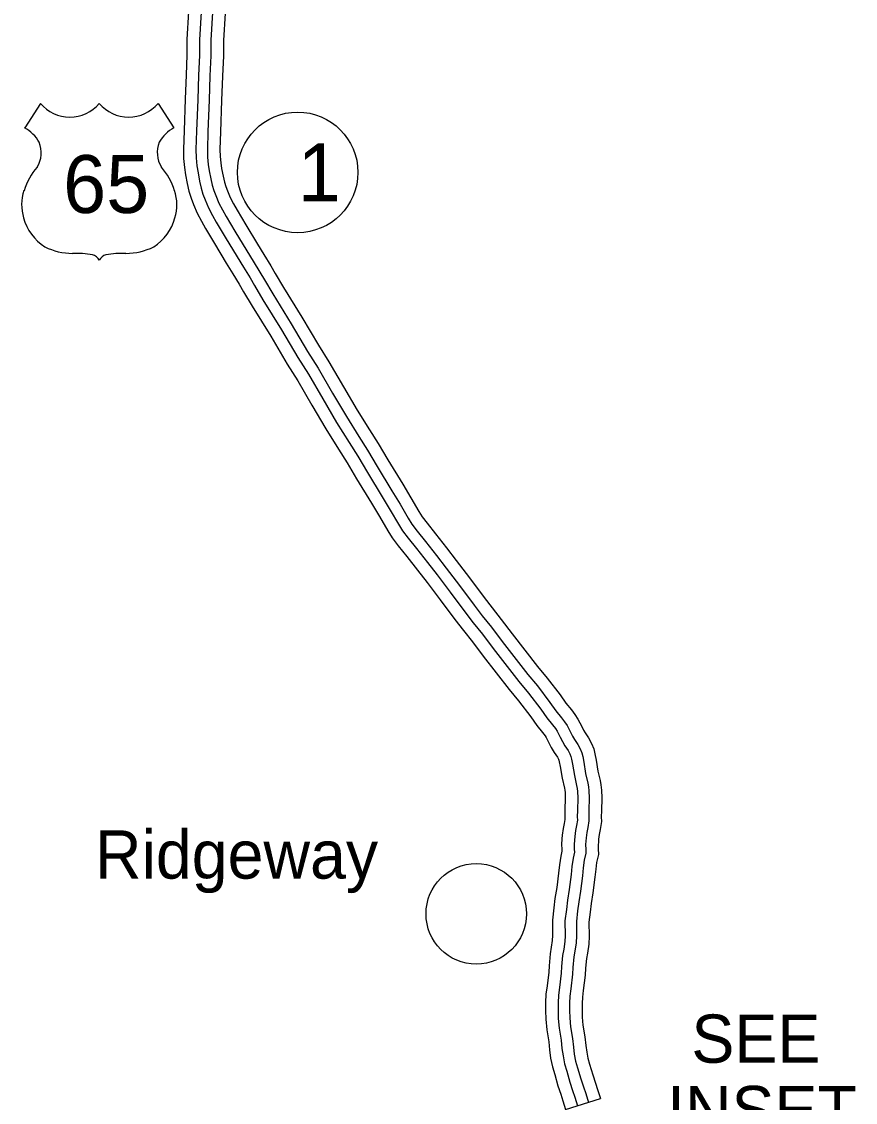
# Model space of a CAD drawing. Extents: x -939622 to -934245, y 1383184 to 1385301.
# Drawn here: x -935243.8 to -935216.41, y 1384267.42 to 1384302.91 of the extents above; entities that cross this region are included whole.
import ezdxf

# ---------------------------------------------------------------- set-up
doc = ezdxf.new("R2010")
doc.units = 0
for name, color, linetype in [('Level 15', 7, 'Continuous'), ('Level 22', 7, 'Continuous'), ('Level 24', 7, 'Continuous'), ('Level 27', 7, 'Continuous')]:
    doc.layers.add(name, color=color, linetype=linetype)

msp = doc.modelspace()

# ---------------------------------------------------------------- linework, layer by layer
at = {"layer": 'Level 15'}
for points in [[(-935238.321, 1384303.238), (-935238.375, 1384302.324), (-935238.375, 1384301.809), (-935238.403, 1384301.165), (-935238.431, 1384300.361), (-935238.469, 1384299.333), (-935238.489, 1384298.711), (-935238.482, 1384298.414), (-935238.455, 1384298.118), (-935238.415, 1384297.876), (-935238.361, 1384297.594), (-935238.306, 1384297.34), (-935238.236, 1384297.109), (-935238.16, 1384296.903), (-935238.036, 1384296.615), (-935237.899, 1384296.352), (-935237.766, 1384296.116), (-935237.469, 1384295.62), (-935237.079, 1384294.973), (-935236.863, 1384294.63)], [(-935237.908, 1384303.221), (-935237.962, 1384302.312), (-935237.962, 1384301.8), (-935237.991, 1384301.149), (-935238.019, 1384300.346), (-935238.057, 1384299.319), (-935238.076, 1384298.709), (-935238.07, 1384298.438), (-935238.046, 1384298.17), (-935238.009, 1384297.948), (-935237.957, 1384297.676), (-935237.907, 1384297.444), (-935237.845, 1384297.241), (-935237.777, 1384297.057), (-935237.663, 1384296.792), (-935237.536, 1384296.548), (-935237.409, 1384296.323), (-935237.116, 1384295.832), (-935236.728, 1384295.19), (-935236.512, 1384294.847)], [(-935237.534, 1384303.206), (-935237.587, 1384302.301), (-935237.587, 1384301.792), (-935237.616, 1384301.134), (-935237.644, 1384300.333), (-935237.682, 1384299.306), (-935237.701, 1384298.708), (-935237.695, 1384298.459), (-935237.674, 1384298.217), (-935237.64, 1384298.014), (-935237.59, 1384297.751), (-935237.544, 1384297.539), (-935237.489, 1384297.36), (-935237.428, 1384297.196), (-935237.324, 1384296.953), (-935237.206, 1384296.727), (-935237.085, 1384296.512), (-935236.794, 1384296.025), (-935236.408, 1384295.387), (-935236.193, 1384295.045)], [(-935237.121, 1384303.189), (-935237.175, 1384302.289), (-935237.175, 1384301.783), (-935237.204, 1384301.118), (-935237.232, 1384300.318), (-935237.27, 1384299.292), (-935237.289, 1384298.707), (-935237.283, 1384298.482), (-935237.264, 1384298.27), (-935237.234, 1384298.087), (-935237.186, 1384297.834), (-935237.144, 1384297.643), (-935237.098, 1384297.492), (-935237.045, 1384297.349), (-935236.951, 1384297.13), (-935236.844, 1384296.924), (-935236.728, 1384296.719), (-935236.441, 1384296.238), (-935236.057, 1384295.603), (-935235.843, 1384295.262)], [(-935235.843, 1384295.262), (-935235.618, 1384294.894), (-935235.474, 1384294.64), (-935235.203, 1384294.183), (-935234.595, 1384293.201), (-935234.055, 1384292.288), (-935233.708, 1384291.741), (-935233.232, 1384290.922), (-935232.783, 1384290.155), (-935232.379, 1384289.504), (-935232.092, 1384289.051), (-935231.769, 1384288.515), (-935231.285, 1384287.716), (-935231.016, 1384287.268), (-935230.754, 1384286.819), (-935230.641, 1384286.643), (-935230.484, 1384286.434), (-935230.212, 1384286.093), (-935229.848, 1384285.629), (-935229.532, 1384285.218), (-935229.093, 1384284.645), (-935228.612, 1384283.999), (-935228.344, 1384283.654), (-935228.046, 1384283.276), (-935227.686, 1384282.808), (-935226.853, 1384281.732), (-935226.538, 1384281.35), (-935226.116, 1384280.798), (-935225.921, 1384280.528), (-935225.74, 1384280.305), (-935225.629, 1384280.157), (-935225.527, 1384280.007), (-935225.404, 1384279.757), (-935225.346, 1384279.64), (-935225.294, 1384279.55), (-935225.185, 1384279.391), (-935225.079, 1384279.205), (-935225.009, 1384279.024), (-935224.968, 1384278.865), (-935224.929, 1384278.658), (-935224.87, 1384278.3), (-935224.799, 1384277.988), (-935224.771, 1384277.842), (-935224.753, 1384277.674), (-935224.746, 1384277.414), (-935224.759, 1384276.99), (-935224.762, 1384276.8), (-935224.758, 1384276.646), (-935224.795, 1384276.383), (-935224.826, 1384276.218), (-935224.848, 1384276.062), (-935224.856, 1384275.965)], [(-935236.512, 1384294.847), (-935236.296, 1384294.494), (-935236.155, 1384294.245), (-935235.877, 1384293.775), (-935235.269, 1384292.793), (-935234.726, 1384291.876), (-935234.382, 1384291.332), (-935233.912, 1384290.525), (-935233.457, 1384289.749), (-935233.046, 1384289.086), (-935232.762, 1384288.638), (-935232.444, 1384288.107), (-935231.959, 1384287.309), (-935231.694, 1384286.867), (-935231.426, 1384286.408), (-935231.288, 1384286.193), (-935231.106, 1384285.951), (-935230.829, 1384285.604), (-935230.47, 1384285.146), (-935230.157, 1384284.739), (-935229.721, 1384284.17), (-935229.239, 1384283.523), (-935228.965, 1384283.168), (-935228.667, 1384282.792), (-935228.31, 1384282.327), (-935227.468, 1384281.24), (-935227.155, 1384280.86), (-935226.748, 1384280.328), (-935226.547, 1384280.05), (-935226.361, 1384279.82), (-935226.269, 1384279.698), (-935226.21, 1384279.61), (-935226.11, 1384279.407), (-935226.039, 1384279.266), (-935225.961, 1384279.131), (-935225.854, 1384278.973), (-935225.792, 1384278.865), (-935225.76, 1384278.782), (-935225.737, 1384278.694), (-935225.704, 1384278.521), (-935225.643, 1384278.149), (-935225.57, 1384277.825), (-935225.55, 1384277.726), (-935225.54, 1384277.623), (-935225.534, 1384277.415), (-935225.546, 1384277.008), (-935225.55, 1384276.795), (-935225.547, 1384276.69), (-935225.572, 1384276.511), (-935225.603, 1384276.346), (-935225.631, 1384276.15), (-935225.641, 1384276.032)], [(-935236.193, 1384295.045), (-935235.973, 1384294.684), (-935235.83, 1384294.433), (-935235.556, 1384293.97), (-935234.948, 1384292.987), (-935234.407, 1384292.072), (-935234.061, 1384291.527), (-935233.588, 1384290.714), (-935233.136, 1384289.942), (-935232.729, 1384289.285), (-935232.443, 1384288.835), (-935232.123, 1384288.301), (-935231.638, 1384287.503), (-935231.371, 1384287.058), (-935231.106, 1384286.604), (-935230.98, 1384286.407), (-935230.81, 1384286.181), (-935230.535, 1384285.836), (-935230.173, 1384285.376), (-935229.859, 1384284.967), (-935229.422, 1384284.396), (-935228.941, 1384283.75), (-935228.669, 1384283.399), (-935228.371, 1384283.022), (-935228.013, 1384282.556), (-935227.175, 1384281.474), (-935226.861, 1384281.094), (-935226.447, 1384280.552), (-935226.249, 1384280.278), (-935226.066, 1384280.051), (-935225.964, 1384279.917), (-935225.885, 1384279.799), (-935225.774, 1384279.573), (-935225.709, 1384279.444), (-935225.643, 1384279.331), (-935225.536, 1384279.172), (-935225.453, 1384279.027), (-935225.402, 1384278.897), (-935225.371, 1384278.775), (-935225.335, 1384278.586), (-935225.275, 1384278.221), (-935225.203, 1384277.903), (-935225.179, 1384277.781), (-935225.165, 1384277.647), (-935225.159, 1384277.414), (-935225.172, 1384277), (-935225.175, 1384276.797), (-935225.171, 1384276.669), (-935225.202, 1384276.45), (-935225.233, 1384276.285), (-935225.258, 1384276.108), (-935225.267, 1384276)], [(-935236.863, 1384294.63), (-935236.652, 1384294.284), (-935236.511, 1384294.038), (-935236.23, 1384293.562), (-935235.622, 1384292.58), (-935235.078, 1384291.661), (-935234.734, 1384291.118), (-935234.268, 1384290.317), (-935233.811, 1384289.536), (-935233.396, 1384288.867), (-935233.113, 1384288.421), (-935232.797, 1384287.894), (-935232.312, 1384287.096), (-935232.049, 1384286.657), (-935231.778, 1384286.193), (-935231.627, 1384285.957), (-935231.432, 1384285.698), (-935231.153, 1384285.348), (-935230.795, 1384284.893), (-935230.484, 1384284.488), (-935230.05, 1384283.921), (-935229.568, 1384283.273), (-935229.29, 1384282.914), (-935228.993, 1384282.538), (-935228.637, 1384282.075), (-935227.79, 1384280.982), (-935227.478, 1384280.604), (-935227.079, 1384280.082), (-935226.874, 1384279.8), (-935226.687, 1384279.566), (-935226.605, 1384279.458), (-935226.567, 1384279.403), (-935226.479, 1384279.223), (-935226.403, 1384279.07), (-935226.311, 1384278.912), (-935226.204, 1384278.755), (-935226.165, 1384278.687), (-935226.153, 1384278.656), (-935226.14, 1384278.604), (-935226.111, 1384278.449), (-935226.048, 1384278.07), (-935225.973, 1384277.74), (-935225.959, 1384277.666), (-935225.952, 1384277.596), (-935225.947, 1384277.415), (-935225.959, 1384277.018), (-935225.962, 1384276.793), (-935225.96, 1384276.713), (-935225.979, 1384276.578), (-935226.011, 1384276.414), (-935226.041, 1384276.195), (-935226.052, 1384276.068)], [(-935226.052, 1384276.058), (-935226.064, 1384275.894), (-935226.06, 1384275.72), (-935226.059, 1384275.672), (-935226.095, 1384275.506), (-935226.135, 1384275.216), (-935226.161, 1384274.945), (-935226.224, 1384274.47), (-935226.282, 1384274.116), (-935226.319, 1384273.805), (-935226.368, 1384273.402), (-935226.361, 1384272.894), (-935226.369, 1384272.737), (-935226.403, 1384272.515), (-935226.442, 1384272.301), (-935226.477, 1384271.904), (-935226.486, 1384271.691), (-935226.543, 1384271.247), (-935226.578, 1384270.968), (-935226.589, 1384270.693), (-935226.593, 1384270.431), (-935226.585, 1384270.145), (-935226.553, 1384269.798), (-935226.489, 1384269.409), (-935226.461, 1384269.14), (-935226.425, 1384268.875), (-935226.368, 1384268.584), (-935226.292, 1384268.328), (-935226.183, 1384267.965), (-935226.094, 1384267.682), (-935226.021, 1384267.466), (-935225.932, 1384267.182), (-935224.787, 1384267.542)], [(-935225.641, 1384276.029), (-935225.651, 1384275.884), (-935225.648, 1384275.729), (-935225.645, 1384275.632), (-935225.689, 1384275.434), (-935225.725, 1384275.169), (-935225.751, 1384274.899), (-935225.816, 1384274.41), (-935225.874, 1384274.059), (-935225.909, 1384273.756), (-935225.955, 1384273.379), (-935225.949, 1384272.888), (-935225.957, 1384272.696), (-935225.996, 1384272.447), (-935226.032, 1384272.246), (-935226.066, 1384271.877), (-935226.075, 1384271.657), (-935226.134, 1384271.195), (-935226.167, 1384270.934), (-935226.177, 1384270.682), (-935226.18, 1384270.433), (-935226.173, 1384270.169), (-935226.143, 1384269.851), (-935226.08, 1384269.464), (-935226.052, 1384269.188), (-935226.018, 1384268.942), (-935225.967, 1384268.683), (-935225.897, 1384268.446), (-935225.789, 1384268.086), (-935225.702, 1384267.809), (-935225.629, 1384267.594), (-935225.539, 1384267.306)], [(-935225.267, 1384276.002), (-935225.276, 1384275.875), (-935225.273, 1384275.738), (-935225.269, 1384275.597), (-935225.319, 1384275.368), (-935225.353, 1384275.125), (-935225.378, 1384274.856), (-935225.445, 1384274.355), (-935225.502, 1384274.007), (-935225.537, 1384273.712), (-935225.58, 1384273.359), (-935225.574, 1384272.882), (-935225.584, 1384272.659), (-935225.626, 1384272.385), (-935225.66, 1384272.195), (-935225.691, 1384271.852), (-935225.701, 1384271.625), (-935225.762, 1384271.148), (-935225.793, 1384270.903), (-935225.802, 1384270.672), (-935225.805, 1384270.435), (-935225.799, 1384270.192), (-935225.771, 1384269.899), (-935225.708, 1384269.513), (-935225.679, 1384269.233), (-935225.648, 1384269.004), (-935225.603, 1384268.772), (-935225.538, 1384268.553), (-935225.43, 1384268.196), (-935225.346, 1384267.926), (-935225.273, 1384267.71), (-935225.181, 1384267.418)], [(-935224.855, 1384275.973), (-935224.863, 1384275.865), (-935224.861, 1384275.748), (-935224.856, 1384275.558), (-935224.913, 1384275.296), (-935224.943, 1384275.077), (-935224.968, 1384274.81), (-935225.037, 1384274.294), (-935225.094, 1384273.95), (-935225.127, 1384273.663), (-935225.167, 1384273.336), (-935225.161, 1384272.875), (-935225.173, 1384272.618), (-935225.219, 1384272.317), (-935225.251, 1384272.14), (-935225.28, 1384271.825), (-935225.289, 1384271.59), (-935225.352, 1384271.096), (-935225.381, 1384270.869), (-935225.389, 1384270.661), (-935225.392, 1384270.438), (-935225.387, 1384270.216), (-935225.362, 1384269.952), (-935225.299, 1384269.567), (-935225.269, 1384269.281), (-935225.241, 1384269.071), (-935225.202, 1384268.871), (-935225.143, 1384268.671), (-935225.036, 1384268.317), (-935224.953, 1384268.053), (-935224.881, 1384267.838), (-935224.787, 1384267.542)]]:
    msp.add_lwpolyline(points, dxfattribs=at)
at = {"layer": 'Level 22'}
for p, q in [((-935243.184, 1384300.226), (-935243.703, 1384299.423)), ((-935239.323, 1384300.226), (-935238.804, 1384299.423))]:
    msp.add_line(p, q, dxfattribs=at)
for centre, radius, start, end in [((-935242.217, 1384301.04), 1.264, 220.075, 319.6701), ((-935240.29, 1384301.04), 1.264, 220.3299, 319.925), ((-935244.381, 1384298.257), 1.349, 30.7809, 59.9883), ((-935238.125, 1384298.257), 1.349, 120.0117, 149.2191), ((-935244.084, 1384298.613), 0.925, 328.8105, 21.2108), ((-935238.422, 1384298.613), 0.925, 158.7892, 211.1895), ((-935241.666, 1384296.717), 2.157, 138.9565, 162.6913), ((-935240.84, 1384296.717), 2.157, 17.3087, 41.0435), ((-935242.378, 1384296.894), 1.426, 160.9576, 197.3819), ((-935240.128, 1384296.894), 1.426, 342.6181, 19.0424), ((-935242.146, 1384296.898), 1.65, 195.1074, 237.1312), ((-935240.36, 1384296.898), 1.65, 302.8688, 344.8926), ((-935242.116, 1384297.418), 2.118, 244.0771, 269.5779), ((-935240.391, 1384297.418), 2.118, 270.4221, 295.9229), ((-935242.067, 1384291.42), 3.88, 81.1942, 90.9539), ((-935241.581, 1384294.899), 0.372, 28.0342, 72.9864), ((-935240.925, 1384294.899), 0.372, 107.0136, 151.9658), ((-935240.44, 1384291.42), 3.88, 89.0461, 98.8058)]:
    msp.add_arc(centre, radius, start, end, dxfattribs=at)
at = {"layer": 'Level 24'}
msp.add_circle((-935228.868, 1384273.609), 1.65, dxfattribs=at)
at = {"layer": 'Level 27'}
msp.add_circle((-935234.735, 1384297.959), 1.98, dxfattribs=at)

# ---------------------------------------------------------------- texts
at = {"layer": 'Level 22'}
msp.add_text('65', height=1.9008, dxfattribs=at).set_placement((-935242.44, 1384296.626))
at = {"layer": 'Level 24'}
for s, p in [('Ridgeway', (-935241.393, 1384274.766)), ('SEE', (-935221.801, 1384268.719)), ('INSET', (-935222.602, 1384266.375))]:
    msp.add_text(s, height=1.584, dxfattribs=at).set_placement(p)
at = {"layer": 'Level 27'}
msp.add_text('1', height=1.901, dxfattribs=at).set_placement((-935234.735, 1384297.008))

doc.saveas('drawing.dxf')
